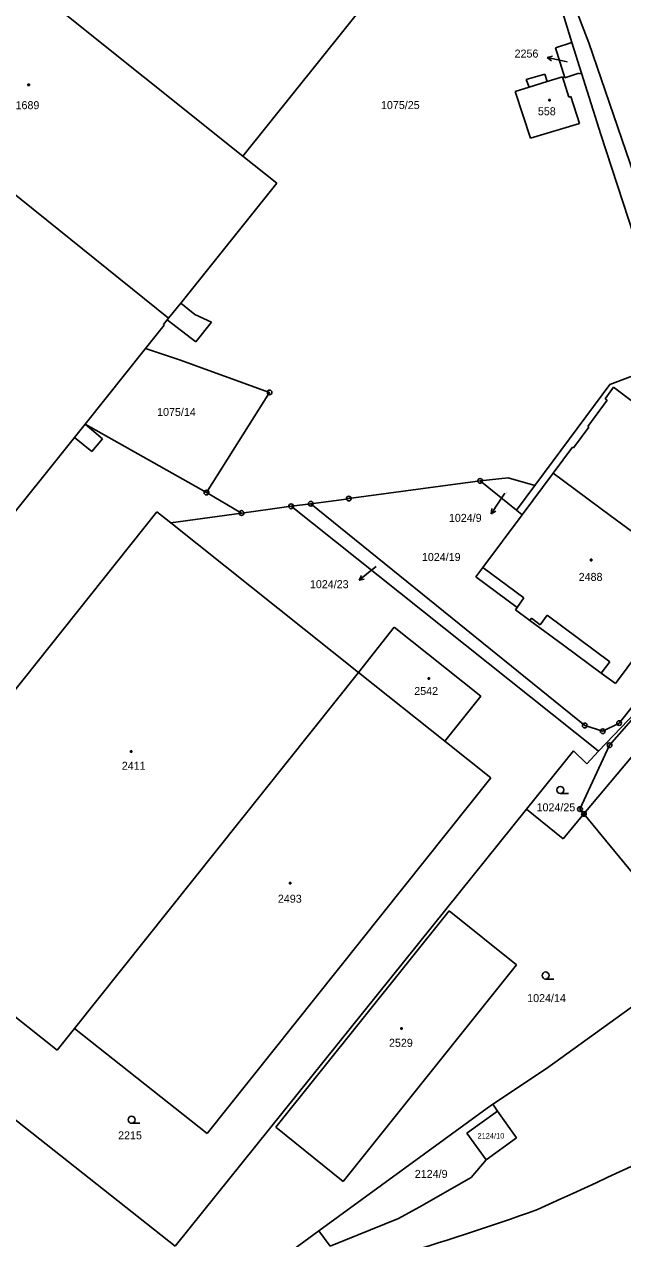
# Model space of a CAD drawing. Extents: x -795483 to -789093, y -1112258 to -1108741.
# Drawn here: x -792326 to -792198.9, y -1109795.4 to -1109537.4 of the extents above; entities that cross this region are included whole.
import ezdxf

# ---------------------------------------------------------------- set-up
doc = ezdxf.new("R2010")
doc.units = 0
for name, color, linetype in [('Komunikace', 7, 'Continuous'), ('Vrstva 1', 7, 'Continuous'), ('Vrstva 10', 7, 'Continuous'), ('Vrstva 14', 7, 'Continuous'), ('Vrstva 15', 7, 'Continuous'), ('Vrstva 16', 7, 'Continuous'), ('Vrstva 2', 7, 'Continuous'), ('Vrstva 23', 7, 'Continuous'), ('Vrstva 25', 7, 'Continuous'), ('Vrstva 28', 7, 'Continuous')]:
    doc.layers.add(name, color=color, linetype=linetype)

msp = doc.modelspace()

# ---------------------------------------------------------------- linework, layer by layer
at = {"layer": 'Komunikace'}
for p, q in [((-792210.72, -1109545.36), (-792212.01, -1109545.09)), ((-792223.95, -1109637.03), (-792225.21, -1109638.91)), ((-792251.32, -1109652.59), (-792252.57, -1109653.61))]:
    msp.add_line(p, q, dxfattribs=at)
at = {"layer": 'Vrstva 1'}
for p, q in [((-792355.19, -1109504.95), (-792279.6, -1109565.4)), ((-792214.92, -1109524.55), (-792209.71, -1109541.3)), ((-792211.63, -1109526.92), (-792206.15, -1109541.38)), ((-792279.6, -1109565.4), (-792252.67, -1109531.71)), ((-792295.37, -1109599.83), (-792378.05, -1109533.41)), ((-792213.24, -1109542.41), (-792209.71, -1109541.3)), ((-792211.26, -1109548.75), (-792213.24, -1109542.41)), ((-792209.71, -1109541.3), (-792207.68, -1109547.79)), ((-792206.15, -1109541.38), (-792188.4, -1109593.25)), ((-792219.45, -1109549.11), (-792215.48, -1109548.01)), ((-792215.48, -1109548.01), (-792214.99, -1109549.58)), ((-792208.22, -1109547.8), (-792211.26, -1109548.75)), ((-792208.17, -1109547.94), (-792208.22, -1109547.8)), ((-792207.68, -1109547.79), (-792208.17, -1109547.94)), ((-792207.68, -1109547.79), (-792203.58, -1109560.85)), ((-792221.75, -1109551.71), (-792218.77, -1109550.78)), ((-792218.77, -1109550.78), (-792219.45, -1109549.11)), ((-792214.99, -1109549.58), (-792211.71, -1109548.55)), ((-792211.71, -1109548.55), (-792210.36, -1109552.86)), ((-792218.55, -1109561.63), (-792221.75, -1109551.71)), ((-792210.36, -1109552.86), (-792209.93, -1109552.72)), ((-792209.93, -1109552.72), (-792208.1, -1109558.47)), ((-792208.1, -1109558.47), (-792218.55, -1109561.63)), ((-792203.58, -1109560.85), (-792192.49, -1109594.88)), ((-792272.41, -1109571.15), (-792279.6, -1109565.4)), ((-792272.41, -1109571.15), (-792292.8, -1109596.62)), ((-792289.83, -1109599.05), (-792292.8, -1109596.62)), ((-792286.27, -1109600.7), (-792289.83, -1109599.05)), ((-792296.3, -1109601.29), (-792300.29, -1109606.28)), ((-792296.46, -1109601.17), (-792295.65, -1109600.16)), ((-792296.3, -1109601.29), (-792296.46, -1109601.17)), ((-792295.65, -1109600.16), (-792295.37, -1109599.83)), ((-792295.65, -1109600.16), (-792289.59, -1109604.87)), ((-792289.59, -1109604.87), (-792286.27, -1109600.7)), ((-792300.29, -1109606.28), (-792313.11, -1109622.33)), ((-792300.29, -1109606.28), (-792293.05, -1109608.68)), ((-792273.94, -1109615.61), (-792293.05, -1109608.68)), ((-792201.64, -1109613.93), (-792186.8, -1109608.25)), ((-792201.64, -1109613.93), (-792213.74, -1109630.12)), ((-792200.88, -1109614.49), (-792202.69, -1109616.98)), ((-792196.88, -1109617.57), (-792200.88, -1109614.49)), ((-792287.32, -1109636.9), (-792273.94, -1109615.61)), ((-792202.24, -1109617.28), (-792206.36, -1109622.83)), ((-792202.69, -1109616.98), (-792202.24, -1109617.28)), ((-792309.39, -1109625.46), (-792313.11, -1109622.33)), ((-792287.32, -1109636.9), (-792313.11, -1109622.33)), ((-792206.12, -1109623.01), (-792209.36, -1109627.39)), ((-792206.36, -1109622.83), (-792206.12, -1109623.01)), ((-792345.85, -1109663.28), (-792315.38, -1109625.16)), ((-792315.38, -1109625.16), (-792311.64, -1109628.15)), ((-792311.64, -1109628.15), (-792309.39, -1109625.46)), ((-792209.6, -1109627.21), (-792213.73, -1109632.8)), ((-792209.36, -1109627.39), (-792209.6, -1109627.21)), ((-792217.57, -1109635.36), (-792213.74, -1109630.12)), ((-792220.3, -1109641.62), (-792213.73, -1109632.8)), ((-792213.73, -1109632.8), (-792201.58, -1109641.77)), ((-792229.23, -1109634.41), (-792257.13, -1109638.17)), ((-792223.23, -1109633.79), (-792229.23, -1109634.41)), ((-792229.23, -1109634.41), (-792221.51, -1109640.65)), ((-792223.23, -1109633.79), (-792217.57, -1109635.36)), ((-792217.57, -1109635.36), (-792221.51, -1109640.65)), ((-792279.86, -1109641.23), (-792287.32, -1109636.9)), ((-792265.17, -1109639.25), (-792257.66, -1109638.27)), ((-792257.66, -1109638.27), (-792257.13, -1109638.17)), ((-792346.88, -1109702.53), (-792297.84, -1109640.99)), ((-792294.9, -1109643.34), (-792297.84, -1109640.99)), ((-792279.86, -1109641.23), (-792273.82, -1109640.41)), ((-792269.36, -1109639.81), (-792273.82, -1109640.41)), ((-792265.17, -1109639.25), (-792269.36, -1109639.81)), ((-792269.36, -1109639.81), (-792204.47, -1109691.5)), ((-792207.01, -1109686.37), (-792265.17, -1109639.25)), ((-792221.51, -1109640.65), (-792220.3, -1109641.62)), ((-792294.9, -1109643.34), (-792279.86, -1109641.23)), ((-792255.07, -1109675.08), (-792294.9, -1109643.34)), ((-792228.64, -1109652.81), (-792220.3, -1109641.62)), ((-792201.58, -1109641.77), (-792194.65, -1109646.88)), ((-792230.1, -1109654.77), (-792228.64, -1109652.81)), ((-792221.38, -1109661.32), (-792230.1, -1109654.77)), ((-792221.71, -1109661.79), (-792221.38, -1109661.32)), ((-792218.63, -1109664.04), (-792221.71, -1109661.79)), ((-792211.54, -1109669.29), (-792218.63, -1109664.04)), ((-792255.07, -1109675.08), (-792247.45, -1109665.51)), ((-792247.45, -1109665.51), (-792229.07, -1109680.15)), ((-792191.31, -1109665.06), (-792200.45, -1109677.48)), ((-792203.54, -1109675.23), (-792211.54, -1109669.29)), ((-792186.33, -1109669.08), (-792199.7, -1109685.86)), ((-792207.17, -1109705.16), (-792180.81, -1109673.54)), ((-792315.33, -1109750.72), (-792255.07, -1109675.08)), ((-792255.07, -1109675.08), (-792236.7, -1109689.73)), ((-792204.05, -1109691.84), (-792189.07, -1109676.08)), ((-792200.45, -1109677.48), (-792203.54, -1109675.23)), ((-792189.07, -1109676.08), (-792201.73, -1109690.57)), ((-792236.7, -1109689.73), (-792229.07, -1109680.15)), ((-792203.19, -1109687.6), (-792207.01, -1109686.37)), ((-792199.7, -1109685.86), (-792203.19, -1109687.6)), ((-792226.93, -1109697.52), (-792236.7, -1109689.73)), ((-792209.4, -1109691.78), (-792219.35, -1109704.16)), ((-792206.56, -1109694.48), (-792209.4, -1109691.78)), ((-792208.01, -1109704.14), (-792201.73, -1109690.57)), ((-792206.56, -1109694.48), (-792204.05, -1109691.84)), ((-792204.47, -1109691.5), (-792204.05, -1109691.84)), ((-792287.19, -1109773.06), (-792226.93, -1109697.52)), ((-792219.35, -1109704.16), (-792293.96, -1109796.98)), ((-792219.35, -1109704.16), (-792211.55, -1109710.42)), ((-792211.55, -1109710.42), (-792207.17, -1109705.16)), ((-792207.17, -1109705.16), (-792208.01, -1109704.14)), ((-792207.17, -1109705.16), (-792185.42, -1109731.65)), ((-792272.59, -1109771.72), (-792235.81, -1109725.77)), ((-792235.81, -1109725.77), (-792221.5, -1109737.22)), ((-792221.5, -1109737.22), (-792258.33, -1109783.22)), ((-792215.1, -1109759.26), (-792190.07, -1109741.13)), ((-792333.66, -1109743.71), (-792319.04, -1109755.37)), ((-792319.04, -1109755.37), (-792315.33, -1109750.72)), ((-792315.33, -1109750.72), (-792287.19, -1109773.06)), ((-792344.46, -1109757.04), (-792293.96, -1109796.98)), ((-792226.53, -1109766.83), (-792215.1, -1109759.26)), ((-792226.53, -1109766.83), (-792227.74, -1109767.63)), ((-792225.52, -1109768.27), (-792226.53, -1109766.83)), ((-792227.74, -1109767.63), (-792263.48, -1109793.72)), ((-792232.01, -1109772.96), (-792225.52, -1109768.27)), ((-792225.52, -1109768.27), (-792221.5, -1109774)), ((-792258.33, -1109783.22), (-792272.59, -1109771.72)), ((-792227.91, -1109778.64), (-792232.01, -1109772.96)), ((-792221.5, -1109774), (-792227.91, -1109778.64)), ((-792231.12, -1109782.39), (-792227.91, -1109778.64)), ((-792242.15, -1109788.7), (-792231.12, -1109782.39)), ((-792246.57, -1109791.13), (-792242.15, -1109788.7)), ((-792261.09, -1109796.98), (-792246.57, -1109791.13)), ((-792263.48, -1109793.72), (-792276.34, -1109803.1)), ((-792263.48, -1109793.72), (-792261.09, -1109796.98))]:
    msp.add_line(p, q, dxfattribs=at)
at = {"layer": 'Vrstva 10'}
for centre, radius, start, end in [((-793333.04, -1107340.11), 2691.38, 294.49784, 298.23192), ((-792431.78, -1109184.77), 641.45, 283.78017, 289.55891)]:
    msp.add_arc(centre, radius, start, end, dxfattribs=at)
at = {"layer": 'Vrstva 16'}
for p, q in [((-792214.95, -1109544.48), (-792213.87, -1109544.19)), ((-792212.01, -1109545.09), (-792214.95, -1109544.48)), ((-792214.95, -1109544.48), (-792214.07, -1109545.17)), ((-792225.21, -1109638.91), (-792226.87, -1109641.41)), ((-792226.87, -1109641.41), (-792226.73, -1109640.3)), ((-792226.87, -1109641.41), (-792225.9, -1109640.85)), ((-792252.57, -1109653.61), (-792254.9, -1109655.5)), ((-792254.9, -1109655.5), (-792254.44, -1109654.48)), ((-792254.9, -1109655.5), (-792253.81, -1109655.26))]:
    msp.add_line(p, q, dxfattribs=at)
at = {"layer": 'Vrstva 2'}
for p, q in [((-792218.77, -1109550.78), (-792214.99, -1109549.58)), ((-792295.37, -1109599.83), (-792292.8, -1109596.62)), ((-792313.11, -1109622.33), (-792315.38, -1109625.16)), ((-792228.64, -1109652.81), (-792219.94, -1109659.27)), ((-792219.94, -1109659.27), (-792221.38, -1109661.32)), ((-792218.63, -1109664.04), (-792218.32, -1109663.59)), ((-792218.32, -1109663.59), (-792216.48, -1109664.97)), ((-792216.48, -1109664.97), (-792214.98, -1109662.95)), ((-792214.98, -1109662.95), (-792201.7, -1109672.81)), ((-792201.7, -1109672.81), (-792203.54, -1109675.23))]:
    msp.add_line(p, q, dxfattribs=at)
at = {"layer": 'Vrstva 23'}
for p, q in [((-792212.19, -1109700.82), (-792210.44, -1109700.82)), ((-792215.31, -1109740.23), (-792213.56, -1109740.23)), ((-792303.22, -1109770.88), (-792301.47, -1109770.88))]:
    msp.add_line(p, q, dxfattribs=at)
for centre in [(-792212.19, -1109700.07), (-792215.31, -1109739.48), (-792303.22, -1109770.13)]:
    msp.add_circle(centre, 0.75, dxfattribs=at)
at = {"layer": 'Vrstva 25'}
for p, q in [((-792325.24, -1109550.14), (-792324.94, -1109550.14)), ((-792325.24, -1109550.44), (-792325.24, -1109550.14)), ((-792324.94, -1109550.44), (-792325.24, -1109550.44)), ((-792324.94, -1109550.14), (-792324.94, -1109550.44)), ((-792214.65, -1109553.39), (-792214.35, -1109553.39)), ((-792214.65, -1109553.69), (-792214.65, -1109553.39)), ((-792214.35, -1109553.69), (-792214.65, -1109553.69)), ((-792214.35, -1109553.39), (-792214.35, -1109553.69)), ((-792205.77, -1109651.07), (-792205.47, -1109651.07)), ((-792205.77, -1109651.37), (-792205.77, -1109651.07)), ((-792205.47, -1109651.37), (-792205.77, -1109651.37)), ((-792205.47, -1109651.07), (-792205.47, -1109651.37)), ((-792240.25, -1109676.26), (-792239.95, -1109676.26)), ((-792240.25, -1109676.56), (-792240.25, -1109676.26)), ((-792239.95, -1109676.56), (-792240.25, -1109676.56)), ((-792239.95, -1109676.26), (-792239.95, -1109676.56)), ((-792303.45, -1109691.76), (-792303.15, -1109691.76)), ((-792303.45, -1109692.06), (-792303.45, -1109691.76)), ((-792303.15, -1109692.06), (-792303.45, -1109692.06)), ((-792303.15, -1109691.76), (-792303.15, -1109692.06)), ((-792269.7, -1109719.71), (-792269.4, -1109719.71)), ((-792269.7, -1109720.01), (-792269.7, -1109719.71)), ((-792269.4, -1109720.01), (-792269.7, -1109720.01)), ((-792269.4, -1109719.71), (-792269.4, -1109720.01)), ((-792246.06, -1109750.61), (-792245.76, -1109750.61)), ((-792246.06, -1109750.91), (-792246.06, -1109750.61)), ((-792245.76, -1109750.91), (-792246.06, -1109750.91)), ((-792245.76, -1109750.61), (-792245.76, -1109750.91))]:
    msp.add_line(p, q, dxfattribs=at)
at = {"layer": 'Vrstva 28'}
for centre, radius in [((-792273.94, -1109615.61), 0.5), ((-792273.94, -1109615.61), 0.01), ((-792229.23, -1109634.41), 0.5), ((-792229.23, -1109634.41), 0.01), ((-792287.32, -1109636.9), 0.5), ((-792287.32, -1109636.9), 0.01), ((-792257.13, -1109638.17), 0.5), ((-792257.13, -1109638.17), 0.01), ((-792279.86, -1109641.23), 0.5), ((-792269.36, -1109639.81), 0.5), ((-792269.36, -1109639.81), 0.01), ((-792265.17, -1109639.25), 0.5), ((-792265.17, -1109639.25), 0.01), ((-792279.86, -1109641.23), 0.01), ((-792207.01, -1109686.37), 0.5), ((-792207.01, -1109686.37), 0.01), ((-792203.19, -1109687.6), 0.5), ((-792199.7, -1109685.86), 0.5), ((-792199.7, -1109685.86), 0.01), ((-792203.19, -1109687.6), 0.01), ((-792201.73, -1109690.57), 0.5), ((-792201.73, -1109690.57), 0.01), ((-792208.01, -1109704.14), 0.5), ((-792208.01, -1109704.14), 0.01), ((-792207.17, -1109705.16), 0.5), ((-792207.17, -1109705.16), 0.01)]:
    msp.add_circle(centre, radius, dxfattribs=at)

# ---------------------------------------------------------------- texts
at = {"layer": 'Vrstva 14'}
for s, height, p in [('2256', 0.1, (-792210.72, -1109545.36)), ('1075/25', 1.7, (-792250.27, -1109555.42)), ('1075/14', 1.7, (-792297.81, -1109620.62)), ('1024/9', 0.1, (-792223.95, -1109637.03)), ('1024/19', 1.7, (-792241.58, -1109651.43)), ('1024/23', 0.1, (-792251.32, -1109652.59)), ('1024/25', 1.7, (-792217.23, -1109704.6)), ('1024/14', 1.7, (-792219.23, -1109745.13)), ('2215', 1.7, (-792306.09, -1109774.29)), ('2124/10', 1.14, (-792229.77, -1109774.11)), ('2124/9', 1.7, (-792243.09, -1109782.48))]:
    msp.add_text(s, height=height, dxfattribs=at).set_placement(p)
at = {"layer": 'Vrstva 15'}
for s, p in [('1689', (-792327.87, -1109555.44)), ('558', (-792216.95, -1109556.73)), ('2488', (-792208.29, -1109655.65)), ('2542', (-792243.21, -1109679.89)), ('2411', (-792305.31, -1109695.78)), ('2493', (-792272.16, -1109724.02)), ('2529', (-792248.57, -1109754.63))]:
    msp.add_text(s, height=1.7, dxfattribs=at).set_placement(p)
at = {"layer": 'Vrstva 16'}
for s, p in [('2256', (-792221.9, -1109544.48)), ('1024/9', (-792235.85, -1109643.11)), ('1024/23', (-792265.36, -1109657.2))]:
    msp.add_text(s, height=1.7, dxfattribs=at).set_placement(p)

doc.saveas('drawing.dxf')
